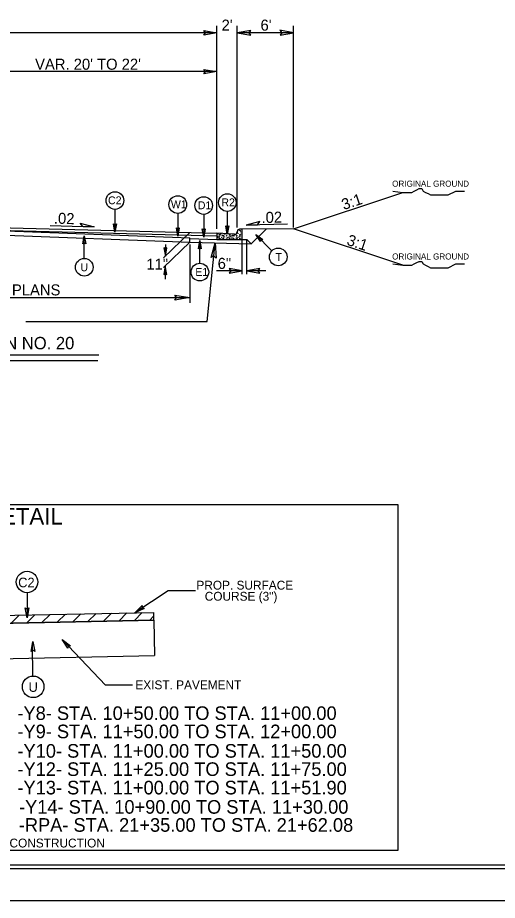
# Model space of a CAD drawing. Extents: x 957297 to 961629, y 830661 to 840840.
# Drawn here: x 959472 to 959811, y 830661 to 831285 of the extents above; entities that cross this region are included whole.
import ezdxf

# ---------------------------------------------------------------- set-up
doc = ezdxf.new("R2010")
doc.units = 0
for name, color, linetype in [('Default', 7, 'Continuous'), ('Old_Level_1', 7, 'Continuous'), ('Old_Level_11', 7, 'Continuous'), ('Old_Level_21', 7, 'Continuous'), ('Old_Level_3', 7, 'Continuous'), ('Prop Dimension', 7, 'Continuous'), ('Prop Dimension Text', 7, 'Continuous'), ('Sheet Plot Border Inside CELL', 7, 'Continuous'), ('Sheet Plot Border Outside CELL', 7, 'Continuous'), ('Sheet Typical CELL', 7, 'Continuous'), ('Typical ID Circle CELL', 7, 'Continuous'), ('Typical Pavement Slope CELL', 7, 'Continuous'), ('Typical Terminator CELL', 7, 'Continuous'), ('Typical Text ID Circle CELL', 7, 'Continuous')]:
    doc.layers.add(name, color=color, linetype=linetype)

msp = doc.modelspace()

# ---------------------------------------------------------------- linework, layer by layer
at = {"layer": 'Old_Level_1'}
for p, q in [((959612.72, 831135.26), (959612.72, 831278.82)), ((959627.02, 831136.29), (959627.02, 831278.82)), ((959666.84, 831136.29), (959666.84, 831278.82)), ((959612.72, 831273.95), (959262.72, 831273.95)), ((959666.84, 831273.95), (959627.02, 831273.95)), ((959612.72, 831246.46), (959437.72, 831246.46)), ((959666.84, 831135.37), (959744.03, 831161.1)), ((959495.08, 831137.67), (959525.94, 831136.75)), ((959662.54, 831138.59), (959633.32, 831138.01)), ((959437.68, 831131.79), (959593.52, 831125.87)), ((959437.72, 831136.71), (959612.72, 831132.16)), ((959437.72, 831134.98), (959612.72, 831130.43)), ((959437.72, 831134.98), (959593.52, 831129.06)), ((959593.54, 831132.66), (959575.07, 831114.73)), ((959666.84, 831135.37), (959630.52, 831135.01)), ((959636.93, 831124.7), (959647.41, 831135.18)), ((959744.03, 831109.64), (959666.84, 831135.37)), ((959593.52, 831125.83), (959575.05, 831107.9)), ((959593.52, 831125.87), (959593.52, 831129.06)), ((959593.52, 831128.38), (959612.72, 831127.88)), ((959593.52, 831125.83), (959593.52, 831125.87)), ((959593.52, 831125.83), (959636.93, 831124.7)), ((959605.91, 831069.9), (959611.39, 831125.37)), ((959630.52, 831127.89), (959633.82, 831127.82)), ((959630.52, 831103.33), (959630.52, 831127.09)), ((959633.82, 831127.82), (959636.93, 831124.7)), ((959633.82, 831103.33), (959633.82, 831127.09)), ((959576.28, 831124.27), (959576.28, 831115.91)), ((959593.52, 831124.2), (959593.52, 831083.02)), ((959576.22, 831109.08), (959576.22, 831099.86)), ((959630.52, 831105.62), (959612.5, 831105.62)), ((959647.16, 831105.62), (959633.82, 831105.62)), ((959281.92, 831086.71), (959593.52, 831086.71)), ((959477.91, 831069.9), (959605.91, 831069.9)), ((959361.6, 831046.32), (959529.29, 831046.32)), ((959361.04, 831042.2), (959528.74, 831042.2)), ((959500, 830857.2), (959505.69, 830862.89)), ((959511.02, 830857.62), (959516.52, 830863.12)), ((959521.66, 830857.65), (959527.36, 830863.34)), ((959532.49, 830857.87), (959538.19, 830863.57)), ((959543.33, 830858.1), (959549.02, 830863.79)), ((959554.16, 830858.32), (959559.85, 830864.02)), ((959467.5, 830856.52), (959473.2, 830862.22)), ((959478.46, 830856.87), (959484.03, 830862.44)), ((959489.17, 830856.97), (959494.86, 830862.67)), ((959565.02, 830858.58), (959568.1, 830861.66))]:
    msp.add_line(p, q, dxfattribs=at)
msp.add_lwpolyline([(959192.77, 830940.53), (959740.5, 830940.53), (959740.5, 830695.87), (959192.77, 830695.87)], close=True, dxfattribs=at)
at = {"layer": 'Old_Level_11'}
for p, q in [((959517.93, 831136.99), (959516.22, 831139.26)), ((959516.22, 831139.26), (959525.94, 831136.75)), ((959643.06, 831140.42), (959633.32, 831138.01)), ((959633.32, 831138.01), (959641.33, 831138.17)), ((959641.33, 831138.17), (959643.06, 831140.42)), ((959525.94, 831136.75), (959517.93, 831136.99))]:
    msp.add_line(p, q, dxfattribs=at)
for points in [[(959636.62, 831275.61), (959627.02, 831273.95), (959636.68, 831272.23), (959635.45, 831273.95)], [(959657.23, 831272.3), (959666.84, 831273.95), (959657.18, 831275.66), (959658.4, 831273.95)], [(959608.53, 831115.03), (959611.39, 831125.37), (959612.21, 831114.61), (959610.48, 831116.13)], [(959582.95, 831088.54), (959593.52, 831086.71), (959582.88, 831084.84), (959584.24, 831086.71)]]:
    msp.add_lwpolyline(points, close=True, dxfattribs=at)
at = {"layer": 'Old_Level_21'}
for points in [[(959736.93, 831161.99), (959744.03, 831161.1), (959745.8, 831161.1), (959748.46, 831161.1), (959750.24, 831161.1), (959752.01, 831161.99), (959753.79, 831162.88), (959755.56, 831163.76), (959757.33, 831163.76), (959758.23, 831161.99), (959759.99, 831161.1), (959761.77, 831160.21), (959763.54, 831159.33), (959765.32, 831159.33), (959767.08, 831159.33), (959768.86, 831159.33), (959770.63, 831159.33), (959772.41, 831159.33), (959774.18, 831159.33), (959775.96, 831159.33), (959777.73, 831160.21), (959779.49, 831161.1), (959781.26, 831161.99), (959783.94, 831161.99), (959785.71, 831161.99), (959787.48, 831161.99)], [(959736.93, 831110.52), (959744.03, 831109.64), (959745.8, 831109.64), (959748.46, 831109.64), (959750.24, 831109.64), (959752.01, 831110.52), (959753.79, 831111.42), (959755.56, 831112.3), (959757.33, 831112.3), (959758.23, 831110.52), (959759.99, 831109.64), (959761.77, 831108.75), (959763.54, 831107.87), (959765.32, 831107.87), (959767.08, 831107.87), (959768.86, 831107.87), (959770.63, 831107.87), (959772.41, 831107.87), (959774.18, 831107.87), (959775.96, 831107.87), (959777.73, 831108.75), (959779.49, 831109.64), (959781.26, 831110.52), (959783.94, 831110.52), (959785.71, 831110.52), (959787.48, 831110.52)]]:
    msp.add_lwpolyline(points, dxfattribs=at)
at = {"layer": 'Old_Level_3'}
for p, q in [((959625.11, 831131.55), (959612.72, 831132.16)), ((959612.72, 831132.16), (959612.72, 831127.89)), ((959614.07, 831131.17), (959614.69, 831131.2)), ((959614.69, 831130.57), (959614.07, 831131.17)), ((959614.69, 831131.2), (959614.69, 831130.57)), ((959621.29, 831131.17), (959621.92, 831131.2)), ((959621.92, 831130.57), (959621.29, 831131.17)), ((959621.92, 831131.2), (959621.92, 831130.57)), ((959625.11, 831131.55), (959625.11, 831131.55)), ((959626.94, 831132.65), (959626.78, 831132.69)), ((959626.81, 831132.81), (959626.94, 831132.65)), ((959628.52, 831131.17), (959629.15, 831131.2)), ((959629.15, 831130.57), (959628.52, 831131.17)), ((959630.21, 831135.01), (959628.74, 831135.01)), ((959629.15, 831131.2), (959629.15, 831130.57)), ((959630.52, 831131.45), (959630.52, 831134.71)), ((959630.52, 831127.89), (959630.52, 831131.45)), ((959612.72, 831127.89), (959630.52, 831127.89)), ((959614.3, 831128.99), (959614.1, 831128.33)), ((959614.1, 831128.33), (959614.79, 831128.3)), ((959614.79, 831128.3), (959614.3, 831128.99)), ((959616.5, 831130.51), (959617.4, 831130.76)), ((959617.29, 831130.24), (959616.5, 831130.51)), ((959617.23, 831128.66), (959616.63, 831128.23)), ((959616.63, 831128.23), (959617.59, 831128.01)), ((959617.59, 831128.01), (959617.23, 831128.66)), ((959617.4, 831130.76), (959617.29, 831130.24)), ((959621.52, 831128.99), (959621.33, 831128.33)), ((959621.33, 831128.33), (959622.01, 831128.3)), ((959622.01, 831128.3), (959621.52, 831128.99)), ((959623.73, 831130.51), (959624.62, 831130.76)), ((959624.52, 831130.24), (959623.73, 831130.51)), ((959624.46, 831128.66), (959623.86, 831128.23)), ((959623.86, 831128.23), (959624.82, 831128.01)), ((959624.82, 831128.01), (959624.46, 831128.66)), ((959624.62, 831130.76), (959624.52, 831130.24)), ((959628.74, 831128.99), (959628.56, 831128.33)), ((959628.56, 831128.33), (959629.24, 831128.3)), ((959629.24, 831128.3), (959628.74, 831128.99))]:
    msp.add_line(p, q, dxfattribs=at)
for centre in [(959613.24, 831131.86), (959615.32, 831131.66), (959616.67, 831131), (959618.22, 831131.17), (959623.89, 831131), (959625.45, 831131.17), (959626.5, 831131.83), (959627.33, 831132.72), (959627.36, 831134.11), (959627.69, 831131.86), (959628.39, 831133.25), (959628.55, 831134.24), (959629.48, 831133.84), (959629.64, 831133.05), (959629.77, 831131.66), (959630.46, 831133.15), (959612.94, 831130.67), (959613.3, 831129.09), (959613.47, 831129.68), (959614.33, 831130.04), (959614.59, 831129.45), (959615.15, 831129.94), (959615.32, 831128.3), (959615.78, 831129.22), (959615.87, 831128.03), (959615.91, 831130.37), (959616.1, 831129.42), (959616.2, 831128.86), (959617.23, 831129.42), (959617.92, 831129.71), (959618.95, 831128.76), (959619.37, 831130.74), (959619.41, 831129.88), (959619.51, 831129.59), (959619.67, 831128.6), (959620.17, 831130.67), (959620.53, 831129.09), (959620.7, 831129.68), (959621.56, 831130.04), (959621.82, 831129.45), (959622.38, 831129.94), (959622.55, 831128.3), (959623.01, 831129.22), (959623.1, 831128.03), (959623.13, 831130.37), (959623.33, 831129.42), (959623.43, 831128.86), (959624.45, 831129.42), (959625.15, 831129.71), (959626.17, 831128.76), (959626.6, 831130.74), (959626.64, 831129.88), (959626.73, 831129.59), (959626.9, 831128.6), (959627.4, 831130.67), (959627.76, 831129.09), (959627.92, 831129.68), (959628.78, 831130.04), (959629.05, 831129.45), (959629.61, 831129.94), (959629.77, 831128.3), (959630.24, 831129.22), (959630.33, 831128.03), (959630.36, 831130.37)]:
    msp.add_circle(centre, 0.0464, dxfattribs=at)
for centre, radius, start, end in [((959619.28, 831131.83), 0.0464, 164.11986, 10.16263), ((959622.55, 831131.66), 0.0464, 162.06203, 12.22046), ((959625.2, 831133.3), 1.76, 267.13759, 358.92665), ((959628.74, 831133.23), 1.78, 90, 178.92665), ((959630.21, 831134.7), 0.309, 0, 90), ((959630.33, 831134.93), 0.0464, 169.65309, 280.34691), ((959630.56, 831129.42), 0.0464, 150.41728, 209.58273)]:
    msp.add_arc(centre, radius, start, end, dxfattribs=at)
at = {"layer": 'Prop Dimension'}
for points in [[(959597.46, 830879.51), (959578.36, 830879.51), (959554.69, 830863.91)], [(959553.01, 830812.82), (959533.92, 830812.82), (959503.41, 830844.96)]]:
    msp.add_lwpolyline(points, dxfattribs=at)
at = {"layer": 'Sheet Plot Border Inside CELL'}
msp.add_lwpolyline([(960390.3, 831738.21), (958723.8, 831738.21), (958723.8, 830683.11), (960390.3, 830683.11)], close=True, dxfattribs=at)
at = {"layer": 'Sheet Plot Border Outside CELL'}
msp.add_lwpolyline([(960394.8, 831760.66), (958710.8, 831760.66), (958710.8, 830660.66), (960394.8, 830660.66)], close=True, dxfattribs=at)
at = {"layer": 'Sheet Typical CELL'}
msp.add_lwpolyline([(960377.8, 831735.66), (958877.8, 831735.66), (958877.8, 830685.66), (960377.8, 830685.66)], close=True, dxfattribs=at)
at = {"layer": 'Typical ID Circle CELL'}
for p, q in [((959540.7, 831149.11), (959540.7, 831133.02)), ((959585.06, 831146.26), (959585.06, 831130.17)), ((959603.35, 831145.58), (959603.35, 831129.49)), ((959620.04, 831147.67), (959620.04, 831131.58)), ((959651.57, 831119.84), (959640.19, 831131.22)), ((959519.06, 831114.4), (959519.06, 831130.49)), ((959600.64, 831110.95), (959600.64, 831127.04))]:
    msp.add_line(p, q, dxfattribs=at)
for points in [[(959478.69, 830878.11), (959478.69, 830862.49)], [(959482.62, 830819.19), (959482.61, 830841.52)]]:
    msp.add_lwpolyline(points, dxfattribs=at)
for points in [[(959561.29, 830866.93), (959554.69, 830863.91), (959559.91, 830869.02), (959559.88, 830867.45)], [(959479.9, 830867.45), (959478.65, 830860.3), (959477.39, 830867.5), (959478.66, 830866.58)], [(959507.44, 830838.93), (959503.41, 830844.96), (959509.28, 830840.62), (959507.73, 830840.41)]]:
    msp.add_lwpolyline(points, close=True, dxfattribs=at)
for centre, radius in [((959540.7, 831155.33), 6.23), ((959585.06, 831152.48), 6.23), ((959603.35, 831151.8), 6.23), ((959620.04, 831153.89), 6.23), ((959655.97, 831115.44), 6.23), ((959519.06, 831108.18), 6.23), ((959600.64, 831104.73), 6.23), ((959478.66, 830885.71), 7.6), ((959482.98, 830811.6), 7.6)]:
    msp.add_circle(centre, radius, dxfattribs=at)
at = {"layer": 'Typical Pavement Slope CELL'}
for p, q in [((959424.71, 830861.21), (959568.1, 830864.19)), ((959568.1, 830858.61), (959568.1, 830864.18)), ((959265.6, 830852.33), (959568.1, 830858.61)), ((959568.1, 830858.61), (959424.73, 830855.63)), ((959568.1, 830858.61), (959568.62, 830833.63)), ((959265.57, 830827.33), (959568.62, 830833.63))]:
    msp.add_line(p, q, dxfattribs=at)
msp.add_lwpolyline([(959481.54, 830836.54), (959482.65, 830843.71), (959484.04, 830836.54), (959482.76, 830837.43)], close=True, dxfattribs=at)
at = {"layer": 'Typical Terminator CELL'}
for points in [[(959603.5, 831275.54), (959612.72, 831273.95), (959603.44, 831272.31), (959604.62, 831273.95)], [(959603.5, 831248.05), (959612.72, 831246.46), (959603.44, 831244.82), (959604.62, 831246.46)], [(959541.69, 831138.78), (959540.7, 831133.02), (959539.67, 831138.81), (959540.7, 831138.08)], [(959621.04, 831137.35), (959620.04, 831131.58), (959619.02, 831137.38), (959620.04, 831136.64)], [(959586.06, 831135.93), (959585.06, 831130.17), (959584.04, 831135.96), (959585.06, 831135.23)], [(959604.35, 831135.25), (959603.35, 831129.49), (959602.33, 831135.29), (959603.35, 831134.55)], [(959643.57, 831126.44), (959640.19, 831131.22), (959645.02, 831127.85), (959643.77, 831127.64)], [(959518.07, 831124.73), (959519.06, 831130.49), (959520.08, 831124.7), (959519.06, 831125.43)], [(959599.65, 831121.28), (959600.64, 831127.04), (959601.66, 831121.24), (959600.64, 831121.98)], [(959575.24, 831121.97), (959576.28, 831115.91), (959577.36, 831122.01), (959576.28, 831121.23)], [(959577.26, 831103.01), (959576.22, 831109.08), (959575.14, 831102.98), (959576.22, 831103.76)], [(959621.3, 831104.03), (959630.52, 831105.62), (959621.25, 831107.26), (959622.43, 831105.62)], [(959643.04, 831107.21), (959633.82, 831105.62), (959643.1, 831103.98), (959641.92, 831105.62)]]:
    msp.add_lwpolyline(points, close=True, dxfattribs=at)

# ---------------------------------------------------------------- texts
at = {"layer": 'Default'}
msp.add_text('MILLING DETAIL', height=11.739, rotation=359.94689, dxfattribs=at).set_placement((959381.74, 830926.34))
for s, p in [('-Y8- STA. 10+50.00 TO STA. 11+00.00', (959471.85, 830788.16)), ('-Y9- STA. 11+50.00 TO STA. 12+00.00', (959471.85, 830775.25)), ('-Y10- STA. 11+00.00 TO STA. 11+50.00', (959471.85, 830761.5)), ('-Y12- STA. 11+25.00 TO STA. 11+75.00', (959471.85, 830748.59)), ('-Y13- STA. 11+00.00 TO STA. 11+51.90', (959471.85, 830735.54)), ('-Y14- STA. 10+90.00 TO STA. 11+30.00', (959473, 830721.9)), ('-RPA- STA. 21+35.00 TO STA. 21+62.08', (959472.82, 830709.13))]:
    msp.add_text(s, height=9.6251, dxfattribs=at).set_placement(p)
at = {"layer": 'Old_Level_1'}
for s, height, p in [("VAR. 20' TO 22'", 7.8009, (959484.34, 831247.79)), ('VAR. WIDTH SEE PLANS', 7.8009, (959379.89, 831088.27)), ('TYPICAL SECTION NO. 20', 8.7513, (959367.65, 831050.17))]:
    msp.add_text(s, height=height, dxfattribs=at).set_placement(p)
at = {"layer": 'Old_Level_11'}
msp.add_text('11"', height=7.801, dxfattribs=at).set_placement((959562.91, 831106.46))
at = {"layer": 'Old_Level_21'}
for p in [(959736.39, 831165.1), (959736.39, 831113.64)]:
    msp.add_text('ORIGINAL GROUND', height=4.2722, dxfattribs=at).set_placement(p)
at = {"layer": 'Old_Level_3'}
for s, p in [("2'", (959615.99, 831275.4)), ("6'", (959643.48, 831275.4))]:
    msp.add_text(s, height=7.801, dxfattribs=at).set_placement(p)
for rotation, p in [(18.43843, (959702.25, 831148.53)), (341.56157, (959703.83, 831124.2))]:
    msp.add_text('3:1', height=7.801, rotation=rotation, dxfattribs=at).set_placement(p)
at = {"layer": 'Prop Dimension Text'}
for s, height, rotation, p in [('.02', 7.801, 358.29673, (959497.51, 831139)), ('.02', 7.801, 1.18394, (959644.27, 831139.43)), ('6"', 7.801, 0, (959613.23, 831107)), ('PROP. SURFACE ', 6.25, 359.99999, (959598.22, 830880.31)), ('COURSE (3")', 6.25, 359.99999, (959604.1, 830872.47)), ('EXIST. PAVEMENT', 6.25, 359.99999, (959555.14, 830809.88)), ('NOTE:  MIRROR FOR END OF CONSTRUCTION', 6.25, 359.99999, (959346.01, 830698.05))]:
    msp.add_text(s, height=height, rotation=rotation, dxfattribs=at).set_placement(p)
at = {"layer": 'Typical Text ID Circle CELL'}
for s, height, p in [('C2', 5.572, (959535.83, 831152.7)), ('R2', 5.572, (959615.85, 831151.26)), ('W1', 5.572, (959580.19, 831149.85)), ('D1', 5.572, (959599.21, 831149.17)), ('U', 5.57, (959516.32, 831105.31)), ('E1', 5.572, (959597.43, 831102.09)), ('C2', 6.79, (959472.38, 830881.95)), ('U', 6.79, (959479.72, 830808.04))]:
    msp.add_text(s, height=height, dxfattribs=at).set_placement(p)
msp.add_text('T', height=5.57, rotation=360, dxfattribs=at).set_placement((959654.06, 831112.68))

doc.saveas('drawing.dxf')
